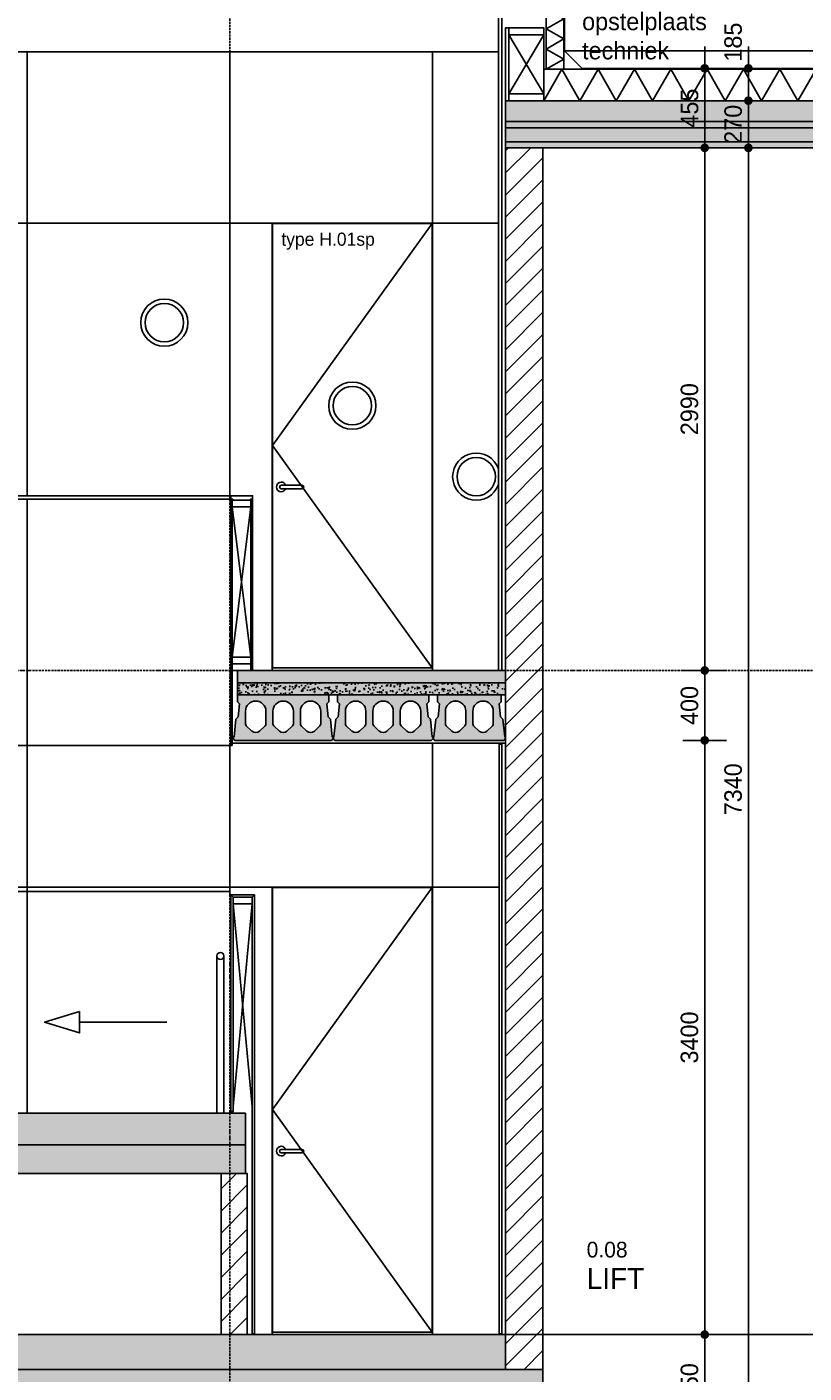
# Model space of a CAD drawing. Header units: millimetres. Extents: x -297000 to 504135, y -166520 to 252050.
# Tile 273 of 416: x 76414 to 80861, y -34820 to -27118. Entities that reach past the tile are written whole.
import ezdxf

# ---------------------------------------------------------------- set-up
doc = ezdxf.new("R2010")
doc.units = ezdxf.units.MM
doc.header["$MEASUREMENT"] = 0
for name, pattern in [('ACAD_ISO10W100', [18, 12, -3, 0, -3]), ('CENTER', [50.800000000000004, 31.75, -6.349999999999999, 6.349999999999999, -6.349999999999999]), ('HIDDEN2', [4.762499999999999, 3.175, -1.5875])]:
    doc.linetypes.add(name, pattern=pattern)
doc.layers.get('Defpoints').update_dxf_attribs({"color": 6})
for name, color, linetype in [('010_D0050_D', 1, 'Continuous'), ('010_T0050_T', 4, 'Continuous'), ('010_T0100_T', 4, 'Continuous'), ('040_AXPRI_B', 9, 'CENTER'), ('053_SHADE_S', 253, 'Continuous'), ('068_HATCH_H', 8, 'Continuous'), ('200_PRIMA_G', 3, 'Continuous'), ('210_INSUL_G', 8, 'Continuous'), ('210_WALEX_E', 2, 'Continuous'), ('210_WALEX_G', 2, 'Continuous'), ('220_WALIN_E', 1, 'Continuous'), ('220_WALIN_G', 1, 'Continuous'), ('240_STAIR_G', 1, 'Continuous'), ('299_CONCR_G', 3, 'Continuous'), ('299_CONCR_H', 251, 'Continuous'), ('299_STEEL_G', 3, 'Continuous'), ('310_WINDO_E', 1, 'Continuous'), ('320_DOORS_E', 8, 'Continuous'), ('420_WAFIN_G', 1, 'Continuous'), ('450_CEIFI_G', 2, 'Continuous'), ('480_OTHFI_G', 4, 'Continuous')]:
    doc.layers.add(name, color=color, linetype=linetype)
doc.styles.add('VMX 1 SMALL 100', font='unvr55w.TTF', dxfattribs={"height": 100})
doc.styles.add('VMX 2 MEDIUM 50', font='unvr55w.TTF', dxfattribs={"height": 100})
doc.dimstyles.new('VMX 50', dxfattribs={"dimscale": 50, "dimtxt": 1, "dimasz": 1, "dimexe": 2, "dimexo": 2, "dimgap": 0.7, "dimtad": 1, "dimdec": 0, "dimdsep": 46, "dimtxsty": 'VMX 2 MEDIUM 50', "dimblk1": 'VMX-DIM-ARROW', "dimblk2": 'VMX-DIM-ARROW', "dimsah": 1, "dimcen": 1, "dimdle": 2, "dimse1": 1, "dimse2": 1, "dimclrd": 256, "dimclre": 256, "dimclrt": 256, "dimadec": 0, "dimazin": 0, "dimtm": 1e-09, "dimtfac": 1, "dimtdec": 0, "dimtmove": 2, "dimatfit": 2, "dimldrblk": 'VMX-DIM-ARROW', "dimfxl": 0, "dimtolj": 2, "dimlwd": -1, "dimarcsym": 0})

# ---------------------------------------------------------------- blocks, each defined once
blk = doc.blocks.new('VMX-DIM-ARROW')
h = blk.add_hatch(color=256)
edge = h.paths.add_edge_path()
edge.add_arc((0, 0), 0.5, 0, 360)
for p, q in [((0, 2.500000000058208), (0, -2.499999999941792)), ((-2.5, 0), (2.5, 0))]:
    blk.add_line(p, q)
blk = doc.blocks.new('*D535')
at = {"layer": '010_D0050_D'}
blk.add_line((80292.500068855, -27860.00000125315), (80292.500068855, -30750.00000125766), dxfattribs=at)
at = {"layer": 'Defpoints', "color": 0}
for p in [(81450.50152223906, -27810.00000125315), (80292.500068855, -30800.00000125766), (82305.50556151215, -30800.00000125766)]:
    blk.add_point(p, dxfattribs=at)
at = {"layer": '010_D0050_D', "xscale": 50, "yscale": 50, "zscale": 50}
for p, rotation in [((80292.500068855, -27810.00000125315), 90), ((80292.500068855, -30800.00000125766), 270)]:
    blk.add_blockref('VMX-DIM-ARROW', p, dxfattribs=dict(at, rotation=rotation))
at = {"layer": '010_D0050_D', "insert": (80205.62196821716, -29305.00000125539), "char_height": 100, "attachment_point": 5, "rotation": 90, "style": 'VMX 2 MEDIUM 50'}
blk.add_mtext('\\A2;2990', dxfattribs=at)
blk = doc.blocks.new('*D534')
at = {"layer": '010_D0050_D'}
blk.add_line((80292.500068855, -31150.00000125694), (80292.500068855, -30849.9981550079), dxfattribs=at)
at = {"layer": 'Defpoints', "color": 0}
for p in [(79700.50006461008, -30799.9981550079), (80292.500068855, -30799.9981550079), (79970.50006456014, -31200.00000125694)]:
    blk.add_point(p, dxfattribs=at)
at = {"layer": '010_D0050_D', "xscale": 50, "yscale": 50, "zscale": 50}
for p, rotation in [((80292.500068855, -30799.9981550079), 90), ((80292.500068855, -31200.00000125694), 270)]:
    blk.add_blockref('VMX-DIM-ARROW', p, dxfattribs=dict(at, rotation=rotation))
at = {"layer": '010_D0050_D', "insert": (80205.62196821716, -30999.99907813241), "char_height": 100, "attachment_point": 5, "rotation": 90, "style": 'VMX 2 MEDIUM 50'}
blk.add_mtext('\\A2;400', dxfattribs=at)
blk = doc.blocks.new('*D536')
at = {"layer": '010_D0050_D'}
blk.add_line((80292.500068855, -27760.00000125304), (80292.500068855, -27405.00000125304), dxfattribs=at)
at = {"layer": 'Defpoints', "color": 0}
for p in [(79352.5000688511, -27355.00000125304), (80292.500068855, -27355.00000125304), (79352.5000688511, -27810.00000125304)]:
    blk.add_point(p, dxfattribs=at)
at = {"layer": '010_D0050_D', "xscale": 50, "yscale": 50, "zscale": 50}
for p, rotation in [((80292.500068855, -27355.00000125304), 90), ((80292.500068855, -27810.00000125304), 270)]:
    blk.add_blockref('VMX-DIM-ARROW', p, dxfattribs=dict(at, rotation=rotation))
at = {"layer": '010_D0050_D', "insert": (80206.36612130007, -27582.50000125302), "char_height": 100, "attachment_point": 5, "rotation": 90, "style": 'VMX 2 MEDIUM 50'}
blk.add_mtext('\\A2;455', dxfattribs=at)
blk = doc.blocks.new('*D537')
at = {"layer": '010_D0050_D'}
blk.add_line((80292.50006880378, -31250.00000125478), (80292.50006880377, -34549.99967231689), dxfattribs=at)
at = {"layer": 'Defpoints', "color": 0}
for p in [(80560.50003465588, -31200.00000125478), (80292.50006880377, -34599.99967231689), (80560.50003465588, -34599.99967231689)]:
    blk.add_point(p, dxfattribs=at)
at = {"layer": '010_D0050_D', "xscale": 50, "yscale": 50, "zscale": 50}
for p, rotation in [((80292.50006880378, -31200.00000125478), 90), ((80292.50006880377, -34599.99967231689), 270)]:
    blk.add_blockref('VMX-DIM-ARROW', p, dxfattribs=dict(at, rotation=rotation))
at = {"layer": '010_D0050_D', "insert": (80205.62196816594, -32899.99983678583), "char_height": 100, "attachment_point": 5, "rotation": 90, "style": 'VMX 2 MEDIUM 50'}
blk.add_mtext('\\A2;3400', dxfattribs=at)
blk = doc.blocks.new('*D538')
at = {"layer": '010_D0050_D'}
blk.add_line((80292.50006880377, -35100.00000124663), (80292.50006880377, -34650.00000125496), dxfattribs=at)
at = {"layer": 'Defpoints', "color": 0}
for p in [(78592.50006882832, -34600.00000125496), (80292.50006880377, -34600.00000125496), (79367.0000705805, -35150.00000124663)]:
    blk.add_point(p, dxfattribs=at)
at = {"layer": '010_D0050_D', "xscale": 50, "yscale": 50, "zscale": 50}
for p, rotation in [((80292.50006880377, -34600.00000125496), 90), ((80292.50006880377, -35150.00000124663), 270)]:
    blk.add_blockref('VMX-DIM-ARROW', p, dxfattribs=dict(at, rotation=rotation))
at = {"layer": '010_D0050_D', "insert": (80205.62196816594, -34875.00000125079), "char_height": 100, "attachment_point": 5, "rotation": 90, "style": 'VMX 2 MEDIUM 50'}
blk.add_mtext('\\A2;550', dxfattribs=at)
blk = doc.blocks.new('*D541')
at = {"layer": '010_D0050_D'}
blk.add_line((80542.50006880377, -35100.00000124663), (80542.50006880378, -27860.00019177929), dxfattribs=at)
at = {"layer": 'Defpoints', "color": 0}
for p in [(79367.0000688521, -27810.00019177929), (80542.50006880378, -27810.00019177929), (79617.0000705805, -35150.00000124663)]:
    blk.add_point(p, dxfattribs=at)
at = {"layer": '010_D0050_D', "xscale": 50, "yscale": 50, "zscale": 50}
for p, rotation in [((80542.50006880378, -27810.00019177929), 90), ((80542.50006880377, -35150.00000124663), 270)]:
    blk.add_blockref('VMX-DIM-ARROW', p, dxfattribs=dict(at, rotation=rotation))
at = {"layer": '010_D0050_D', "insert": (80455.62196816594, -31480.00009651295), "char_height": 100, "attachment_point": 5, "rotation": 90, "style": 'VMX 2 MEDIUM 50'}
blk.add_mtext('\\A2;7340', dxfattribs=at)
blk = doc.blocks.new('*D542')
at = {"layer": '010_D0050_D'}
blk.add_line((80542.5000688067, -27760.00123833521), (80542.5000688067, -27590.00000125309), dxfattribs=at)
at = {"layer": 'Defpoints', "color": 0}
for p in [(79602.5000688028, -27540.00000125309), (80542.5000688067, -27540.00000125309), (79602.5000688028, -27810.00123833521)]:
    blk.add_point(p, dxfattribs=at)
at = {"layer": '010_D0050_D', "xscale": 50, "yscale": 50, "zscale": 50}
for p, rotation in [((80542.5000688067, -27540.00000125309), 90), ((80542.5000688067, -27810.00123833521), 270)]:
    blk.add_blockref('VMX-DIM-ARROW', p, dxfattribs=dict(at, rotation=rotation))
at = {"layer": '010_D0050_D', "insert": (80455.62196816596, -27675.00061979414), "char_height": 100, "attachment_point": 5, "rotation": 90, "style": 'VMX 2 MEDIUM 50'}
blk.add_mtext('\\A2;270', dxfattribs=at)
blk = doc.blocks.new('*D543')
at = {"layer": '010_D0050_D'}
blk.add_line((80542.5000688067, -27490.00000125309), (80542.5000688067, -27405.003972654), dxfattribs=at)
at = {"layer": 'Defpoints', "color": 0}
for p in [(79590.98185689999, -27355.003972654), (80542.5000688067, -27355.003972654), (79602.5000688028, -27540.00000125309)]:
    blk.add_point(p, dxfattribs=at)
at = {"layer": '010_D0050_D', "xscale": 50, "yscale": 50, "zscale": 50}
for p, rotation in [((80542.5000688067, -27355.003972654), 90), ((80542.5000688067, -27540.00000125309), 270)]:
    blk.add_blockref('VMX-DIM-ARROW', p, dxfattribs=dict(at, rotation=rotation))
at = {"layer": '010_D0050_D', "insert": (80455.62196816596, -27204.99938271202), "char_height": 100, "attachment_point": 5, "rotation": 90, "style": 'VMX 2 MEDIUM 50'}
blk.add_mtext('\\A2;185', dxfattribs=at)
blk = doc.blocks.new('KANAALPLAAT260_passstrook1')
at = {"layer": '299_CONCR_H'}
h = blk.add_hatch(color=256, dxfattribs=at)
edge = h.paths.add_edge_path(flags=16)
edge.add_arc((119, 76.68257113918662), 31.68257478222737, 226.8415831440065, 313.1584168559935)
edge.add_line((140.6714472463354, 53.57123368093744), (172.760268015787, 83.66084609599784))
edge.add_arc((162.5, 94.60282490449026), 15, 313.1584168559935, 360)
edge.add_line((177.5, 94.60282490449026), (177.5, 166.5))
edge.add_arc((119, 166.5), 58.5, 0, 180)
edge.add_line((60.5, 166.5), (60.5, 94.60282490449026))
edge.add_arc((75.5, 94.60282490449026), 14.99999999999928, 180, 226.8415831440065)
edge.add_line((65.239731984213, 83.66084609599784), (97.32855275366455, 53.57123368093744))
edge = h.paths.add_edge_path(flags=16)
edge.add_line((254.3285527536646, 53.57123368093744), (222.239731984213, 83.66084609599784))
edge.add_arc((232.5, 94.60282490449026), 14.99999999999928, 180, 226.8415831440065, ccw=False)
edge.add_line((217.5, 94.60282490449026), (217.5, 166.5))
edge.add_arc((276, 166.5), 58.5, 0, 180, ccw=False)
edge.add_line((334.5, 166.5), (334.5, 94.60282490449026))
edge.add_arc((319.5, 94.60282490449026), 15, -46.841583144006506, 0, ccw=False)
edge.add_line((329.760268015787, 83.66084609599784), (297.6714472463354, 53.57123368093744))
edge.add_arc((276, 76.68257113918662), 31.68257478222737, 226.8415831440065, 313.1584168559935, ccw=False)
h.paths.add_polyline_path([(376.5505379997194, 133.8961149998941), (389.9503720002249, 120.4962809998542), (400, 20), (405, 20), (405, 10), (395, 0), (0, 0), (-10, 10), (-10, 20), (-5, 20), (5.049627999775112, 120.4962809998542), (18.44946200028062, 133.8961149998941), (25.96350099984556, 209.0364990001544), (15, 220), (15, 260), (380, 260), (380, 220), (369.0364990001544, 209.0364990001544)])
at = {"layer": '299_CONCR_G'}
for p, q in [((60.5, 94.60282490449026), (60.5, 166.5)), ((177.5, 166.5), (177.5, 94.60282490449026)), ((97.32855275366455, 53.57123368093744), (65.239731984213, 83.66084609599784)), ((254.3285527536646, 53.57123368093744), (222.239731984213, 83.66084609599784)), ((329.760268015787, 83.66084609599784), (297.6714472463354, 53.57123368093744))]:
    blk.add_line(p, q, dxfattribs=at)
blk.add_lwpolyline([(376.5505379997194, 133.8961149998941), (389.9503720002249, 120.4962809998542), (400, 20), (405, 20), (405, 10), (395, 0), (0, 0), (-10, 10), (-10, 20), (-5, 20), (5.049627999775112, 120.4962809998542), (18.44946200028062, 133.8961149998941), (25.96350099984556, 209.0364990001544), (15, 220), (15, 260), (380, 260), (380, 220), (369.0364990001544, 209.0364990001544)], close=True, dxfattribs=at)
blk.add_lwpolyline([(222.2397319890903, 83.6608460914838, -0.2072792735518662), (217.5, 94.60282490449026), (217.5, 166.5, -0.9999999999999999), (334.5, 166.5), (334.5, 94.60282490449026, -0.2072792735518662), (329.7602680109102, 83.66084609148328)], format="xyb", dxfattribs=at)
blk.add_lwpolyline([(172.760268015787, 83.66084609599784), (140.6714472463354, 53.57123368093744)], dxfattribs=at)
for centre, radius, start, end in [((119, 166.5), 58.5, 0, 180), ((75.5, 94.60282490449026), 14.99999999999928, 180, 226.8415831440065), ((162.5, 94.60282490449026), 15, 313.1584168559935, 0), ((119, 76.68257113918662), 31.68257478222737, 226.8415831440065, 313.1584168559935), ((276, 76.68257113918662), 31.68257478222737, 226.8415831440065, 313.1584168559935)]:
    blk.add_arc(centre, radius, start, end, dxfattribs=at)
at = {"layer": '299_CONCR_G', "linetype": 'ByBlock'}
blk.add_point((119.0456621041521, 224.9999821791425), dxfattribs=at)
blk = doc.blocks.new('KANAALPLAAT260_passtrook3')
at = {"layer": '299_CONCR_H'}
h = blk.add_hatch(color=256, dxfattribs=at)
edge = h.paths.add_edge_path(flags=16)
edge.add_arc((-129, 146.5), 58.5, 0, 180, ccw=False)
edge.add_line((-70.5, 146.5), (-70.5, 74.60282490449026))
edge.add_arc((-85.49999999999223, 74.60282490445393), 14.99999999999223, -46.84158311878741, 1.3881162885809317e-10, ccw=False)
edge.add_line((-75.2397319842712, 63.66084609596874), (-107.3285527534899, 33.57123368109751))
edge.add_arc((-128.9999999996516, 56.68257113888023), 31.68257478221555, 228.8145178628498, 313.15841688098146, ccw=False)
edge.add_arc((-129.000000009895, 56.68257114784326), 31.68257478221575, 226.8415831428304, 228.8145178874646, ccw=False)
edge.add_line((-150.6714472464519, 33.57123368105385), (-182.7602680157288, 63.66084609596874))
edge.add_arc((-172.5000000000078, 74.60282490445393), 14.99999999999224, 179.9999999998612, 226.8415831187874, ccw=False)
edge.add_line((-187.5, 74.60282490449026), (-187.5, 146.5))
edge = h.paths.add_edge_path(flags=16)
edge.add_arc((-443, 146.4999999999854), 58.5, 0, 180, ccw=False)
edge.add_line((-384.5, 146.4999999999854), (-384.5, 74.60282490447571))
edge.add_arc((-399.4999999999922, 74.60282490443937), 14.99999999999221, -46.841583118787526, 1.3881162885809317e-10, ccw=False)
edge.add_line((-389.2397319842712, 63.66084609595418), (-421.3285527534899, 33.57123368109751))
edge.add_arc((-442.9999999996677, 56.68257113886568), 31.68257478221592, 228.814517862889, 313.1584168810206, ccw=False)
edge.add_arc((-443.000000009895, 56.68257114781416), 31.68257478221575, 226.8415831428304, 228.8145178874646, ccw=False)
edge.add_line((-464.6714472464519, 33.57123368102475), (-496.7602680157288, 63.66084609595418))
edge.add_arc((-486.5000000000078, 74.60282490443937), 14.99999999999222, 179.9999999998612, 226.8415831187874, ccw=False)
edge.add_line((-501.5, 74.60282490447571), (-501.5, 146.4999999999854))
edge = h.paths.add_edge_path(flags=16)
edge.add_arc((-285.9999999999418, 146.5000000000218), 58.5, -7.105427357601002e-12, 179.9999999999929, ccw=False)
edge.add_line((-227.4999999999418, 146.5000000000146), (-227.4999999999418, 74.60282490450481))
edge.add_arc((-242.499999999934, 74.60282490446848), 14.99999999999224, -46.84158311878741, 1.3881162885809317e-10, ccw=False)
edge.add_line((-232.239731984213, 63.66084609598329), (-264.3285527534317, 33.57123368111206))
edge.add_arc((-285.9999999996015, 56.68257113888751), 31.68257478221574, 228.8145178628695, 313.158416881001, ccw=False)
edge.add_arc((-286.0000000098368, 56.68257114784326), 31.68257478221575, 226.8415831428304, 228.8145178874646, ccw=False)
edge.add_line((-307.6714472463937, 33.57123368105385), (-339.7602680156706, 63.66084609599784))
edge.add_arc((-329.4999999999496, 74.60282490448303), 14.99999999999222, 179.9999999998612, 226.8415831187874, ccw=False)
edge.add_line((-344.4999999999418, 74.60282490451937), (-344.4999999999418, 146.5000000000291))
h.paths.add_polyline_path([(-572, -1.455191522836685e-11), (-572, -10.00000000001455), (-561.9999999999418, -20.00000000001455), (-9.999999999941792, -20), (0, -10), (0, 0), (-5, 0), (-15.04962799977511, 100.4962809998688), (-28.44946200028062, 113.8961149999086), (-35.96350099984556, 189.036499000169), (-24.99999999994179, 200.0000000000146), (-24.99999999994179, 240.0000000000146), (-546.9999999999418, 240), (-546.9999999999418, 200), (-536.0364990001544, 189.0364990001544), (-543.5505379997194, 113.8961149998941), (-556.9503720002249, 100.4962809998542), (-567, -1.455191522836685e-11)])
at = {"layer": '200_PRIMA_G'}
for points in [[(-501.5, 146.4999999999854, -1), (-384.5, 146.4999999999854), (-384.5, 74.60282490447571, -0.2072792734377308), (-389.2397319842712, 63.66084609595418), (-421.3285527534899, 33.57123368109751, -0.3855866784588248), (-463.8629371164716, 32.83884241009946, -0.00860876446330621), (-464.6714472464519, 33.57123368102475), (-496.7602680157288, 63.66084609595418, -0.2072792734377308), (-501.5, 74.60282490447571)], [(-344.4999999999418, 146.5000000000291, -1), (-227.4999999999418, 146.5000000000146), (-227.4999999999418, 74.60282490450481, -0.2072792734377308), (-232.239731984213, 63.66084609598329), (-264.3285527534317, 33.57123368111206, -0.3855866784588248), (-306.8629371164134, 32.83884241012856, -0.00860876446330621), (-307.6714472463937, 33.57123368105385), (-339.7602680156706, 63.66084609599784, -0.2072792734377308), (-344.4999999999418, 74.60282490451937)], [(-187.5, 146.5, -1), (-70.5, 146.5), (-70.5, 74.60282490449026, -0.2072792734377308), (-75.2397319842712, 63.66084609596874), (-107.3285527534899, 33.57123368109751, -0.3855866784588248), (-149.8629371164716, 32.83884241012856, -0.00860876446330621), (-150.6714472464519, 33.57123368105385), (-182.7602680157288, 63.66084609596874, -0.2072792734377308), (-187.5, 74.60282490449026)]]:
    blk.add_lwpolyline(points, format="xyb", close=True, dxfattribs=at)
at = {"layer": '299_STEEL_G'}
blk.add_lwpolyline([(-572, -1.455191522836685e-11), (-572, -10.00000000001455), (-561.9999999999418, -20.00000000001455), (-9.999999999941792, -20), (0, -10), (0, 0), (-5, 0), (-15.04962799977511, 100.4962809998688), (-28.44946200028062, 113.8961149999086), (-35.96350099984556, 189.036499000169), (-24.99999999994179, 200.0000000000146), (-24.99999999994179, 240.0000000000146), (-546.9999999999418, 240), (-546.9999999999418, 200), (-536.0364990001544, 189.0364990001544), (-543.5505379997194, 113.8961149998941), (-556.9503720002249, 100.4962809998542), (-567, -1.455191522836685e-11)], close=True, dxfattribs=at)
blk = doc.blocks.new('GRID03')
at = {"layer": '040_AXPRI_B', "linetype": 'ACAD_ISO10W100'}
blk.add_line((5799.999997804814, -2491.952000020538), (5799.999997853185, 11470.78071810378), dxfattribs=at)
blk.add_lwpolyline([(-4000, 3800), (27199.99999785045, 3800)], dxfattribs=at)
at = {"layer": 'Defpoints'}
blk.add_lwpolyline([(-4000, 0), (27199.99999785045, 0)], dxfattribs=at)
blk = doc.blocks.new('1006_X-03.04')
at = {"layer": '053_SHADE_S'}
blk.add_hatch(color=256, dxfattribs=at).paths.add_polyline_path([(7377.998947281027, 6940.000000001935), (7377.998947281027, 7060.000000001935), (11707.00220785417, 7060.000000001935), (11707.00220785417, 6940.000000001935)])
h = blk.add_hatch(color=256, dxfattribs=at)
h.paths.add_polyline_path([(7377.999997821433, 3730.000000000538), (7377.999997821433, 3800.000000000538), (5843.999872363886, 3799.999996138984), (5843.999997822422, 3729.99939820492)])
h.paths.add_polyline_path([(7377.999997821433, 3660.000000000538), (7377.999997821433, 3730.000000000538), (5843.999872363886, 3729.999996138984), (5843.999997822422, 3659.99939820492)])
h = blk.add_hatch(color=256, dxfattribs=at)
h.paths.add_polyline_path([(9592.999999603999, -200.0000001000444), (11492.99999767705, -200.0000001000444), (11492.99999767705, 0.0003289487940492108), (9592.999999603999, 0.0003289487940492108)])
h.paths.add_polyline_path([(-99.99999999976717, -200.0000003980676), (7377.999997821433, -200.0000003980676), (7377.999997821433, 1.455191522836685e-11), (-99.99999999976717, 1.455191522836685e-11)])
at = {"layer": '068_HATCH_H'}
h = blk.add_hatch(dxfattribs=at)
h.set_pattern_fill('AR-CONC', color=256, scale=10, style=0)
h.set_pattern_definition([(49.99999999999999, (5757.002207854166, 6940.000000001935), (71.72601826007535, -6.275213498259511), [7.5, -82.5]), (355, (5757.002207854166, 6940.000000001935), (-13.8751333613, 75.21921337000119), [6, -66]), (100.4514, (5762.979375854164, 6939.477066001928), (57.85093817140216, 68.94395420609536), [6.374018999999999, -70.11421119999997]), (46.18420000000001, (5757.002207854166, 6960.000000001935), (106.7241048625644, -16.55190143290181), [11.25, -123.75]), (96.6356, (5765.895882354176, 6958.620669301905), (93.46627055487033, 97.41178709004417), [9.561028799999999, -105.1713]), (351.1842, (5757.002207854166, 6960.000000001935), (93.46619451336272, 97.41186009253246), [9, -99]), (21, (5767.002207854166, 6955.000000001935), (59.69070521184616, -40.26188906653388), [7.5, -82.5]), (326.0000000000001, (5767.002207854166, 6955.000000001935), (24.33153319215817, 72.5150045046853), [6, -66]), (71.4514, (5771.976431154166, 6951.644839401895), (84.02226285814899, 32.25304967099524), [6.374019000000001, -70.1142112]), (37.50000000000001, (5757.002207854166, 6940.000000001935), (1.215985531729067, 33.28938538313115), [0, -65.19999999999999, 0, -67, 0, -66.25]), (7.499999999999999, (5757.002207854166, 6940.000000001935), (26.30695374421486, 39.44117118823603), [0, -38.2, 0, -63.7, 0, -25.25]), (327.5, (5734.702207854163, 6940.000000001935), (53.38224361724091, -2.25548717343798), [0, -25, 0, -78, 0, -103.5]), (317.5, (5724.702207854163, 6940.000000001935), (58.31861693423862, 10.01049823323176), [0, -32.5, 0, -51.8, 0, -73.5])])
h.paths.add_polyline_path([(7377.998947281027, 6940.000000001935), (7377.998947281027, 7060.000000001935), (11707.00220785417, 7060.000000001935), (11707.00220785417, 6940.000000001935)])
h = blk.add_hatch(dxfattribs=at)
h.set_pattern_fill('ANSI31', color=256, scale=715, style=0)
h.set_pattern_definition([(45, (-71775.00007103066, 34600.00000125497), (-63.19766856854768, 63.19766856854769), [])])
h.paths.add_polyline_path([(7377.999997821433, -200.0000003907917), (7377.999997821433, 6790.000000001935), (7591.999997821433, 6790.000000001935), (7591.999999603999, -200.0000001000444)])
h = blk.add_hatch(dxfattribs=at)
h.set_pattern_fill('AR-CONC', color=256, scale=10, style=0)
h.set_pattern_definition([(49.99999999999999, (-4255.00652201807, 3660.000000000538), (71.72601826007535, -6.275213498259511), [7.5, -82.5]), (355, (-4255.00652201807, 3660.000000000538), (-13.8751333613, 75.21921337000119), [6, -66]), (100.4514, (-4249.029354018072, 3659.477066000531), (57.85093817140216, 68.94395420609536), [6.374018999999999, -70.11421119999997]), (46.18420000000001, (-4255.00652201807, 3680.000000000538), (106.7241048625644, -16.55190143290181), [11.25, -123.75]), (96.6356, (-4246.112847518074, 3678.620669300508), (93.46627055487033, 97.41178709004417), [9.561028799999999, -105.1713]), (351.1842, (-4255.00652201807, 3680.000000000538), (93.46619451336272, 97.41186009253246), [9, -99]), (21, (-4245.00652201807, 3675.000000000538), (59.69070521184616, -40.26188906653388), [7.5, -82.5]), (326.0000000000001, (-4245.00652201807, 3675.000000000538), (24.33153319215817, 72.5150045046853), [6, -66]), (71.4514, (-4240.03229871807, 3671.644839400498), (84.02226285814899, 32.25304967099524), [6.374019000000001, -70.1142112]), (37.50000000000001, (-4255.00652201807, 3660.000000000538), (1.215985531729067, 33.28938538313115), [0, -65.19999999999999, 0, -67, 0, -66.25]), (7.499999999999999, (-4255.00652201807, 3660.000000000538), (26.30695374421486, 39.44117118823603), [0, -38.2, 0, -63.7, 0, -25.25]), (327.5, (-4277.306522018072, 3660.000000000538), (53.38224361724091, -2.25548717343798), [0, -25, 0, -78, 0, -103.5]), (317.5, (-4287.306522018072, 3660.000000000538), (58.31861693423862, 10.01049823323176), [0, -32.5, 0, -51.8, 0, -73.5])])
h.paths.add_polyline_path([(7377.999997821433, 3660.000000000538), (7377.999997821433, 3730.000000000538), (5843.999872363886, 3729.999996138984), (5843.999997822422, 3659.99939820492)])
h = blk.add_hatch(dxfattribs=at)
h.set_pattern_fill('ANSI31', color=256, scale=715, style=0)
h.set_pattern_definition([(45, (-71761.00007102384, 34600.0000012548), (-63.19766856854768, 63.19766856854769), [])])
h.paths.add_polyline_path([(5899.999997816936, -2.255546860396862e-09), (5749.999997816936, -2.255546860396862e-09), (5749.996743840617, 921.6518408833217), (5899.997342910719, 921.6518096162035)])
at = {"layer": '299_CONCR_H'}
for points in [[(7377.998947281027, 6940.000000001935), (11707.00220785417, 6940.021232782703), (11707.00220785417, 6789.996145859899), (7377.999215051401, 6790.000000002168)], [(5889.998257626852, 1266.650020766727), (3391.99782861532, 1266.649990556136), (3391.997828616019, 921.6515583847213), (5889.998257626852, 921.6500207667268)], [(23549.99999784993, -690), (23550.00043746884, -239.9996925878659), (23299.99999787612, -239.9999867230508), (23299.99999787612, -3.980676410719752e-07), (11492.99999767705, -3.980676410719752e-07), (11492.99999767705, -200.0000003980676), (9442.999997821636, -200.0000000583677), (9442.999997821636, -549.9999996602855), (7591.999999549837, -549.9999999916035), (7591.999999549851, -200.0000003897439), (-99.99999999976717, -200.0000003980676), (-99.99999999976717, -240), (-349.9999999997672, -240.000004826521), (-349.9999999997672, -690), (350.0000000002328, -690), (350.0000000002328, -440.0000003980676), (5449.999998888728, -439.9999993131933), (5449.999997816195, -690), (6149.999997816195, -690), (6149.999997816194, -440.0000003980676), (7141.999999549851, -440.0000003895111), (7141.999999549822, -789.99999999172), (9792.999998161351, -789.9999999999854), (9792.999997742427, -440.0000001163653), (11249.9999966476, -440.0000001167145), (11249.99999660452, -690), (11949.99999660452, -690), (11949.9999961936, -240.0000003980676), (22850.00033803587, -240.0000811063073), (22850.00033803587, -690)]]:
    blk.add_hatch(color=256, dxfattribs=at).paths.add_polyline_path(points)
at = {"layer": '068_HATCH_H'}
for points in [[(7658.131502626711, 8190.972368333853), (7610.998947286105, 8163.76037482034), (7710.998942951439, 8106.025350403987), (7610.998947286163, 8048.290325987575), (7710.998942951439, 7990.555301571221), (7610.998947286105, 7932.820277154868), (7710.998938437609, 7875.085255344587), (7610.998947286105, 7817.350233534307), (7710.998938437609, 7759.615211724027), (7610.998947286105, 7701.880189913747), (7710.998947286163, 7644.145162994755), (7610.998947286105, 7586.410136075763), (7710.998938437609, 7528.675114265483), (7610.998947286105, 7470.940092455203), (7710.998938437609, 7413.205070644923), (7610.998947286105, 7355.470048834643), (7710.998942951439, 7297.735024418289), (7610.998947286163, 7240.000000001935)], [(7715.983591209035, 7344.997833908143), (11322.01548413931, 7344.997833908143)], [(7595.998947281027, 7060.000000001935), (7699.92199573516, 7240.000000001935), (7803.845044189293, 7060.000000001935), (7907.768092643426, 7240.000000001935), (8011.691141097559, 7060.000000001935), (8115.614189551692, 7240.000000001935), (8219.537238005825, 7060.000000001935), (8323.460286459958, 7240.000000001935), (8427.383334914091, 7060.000000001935), (8531.306383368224, 7240.000000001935), (8635.229431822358, 7060.000000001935), (8739.15248027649, 7240.000000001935), (8843.075528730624, 7060.000000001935), (8946.998577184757, 7240.000000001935), (9050.92162563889, 7060.000000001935), (9154.844674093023, 7240.000000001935)]]:
    blk.add_lwpolyline(points, dxfattribs=at)
at = {"layer": '210_INSUL_G', "color": 1}
for points in [[(7610.998947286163, 7240.000000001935), (7610.998947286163, 8186.848804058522), (7710.998947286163, 8195.597670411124), (7710.998947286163, 7240.000000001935), (7610.998947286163, 7240.000000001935)], [(7595.998947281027, 7240.000000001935), (7595.998947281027, 7060.000000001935), (11442.0001280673, 7060.000000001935), (11442.00012806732, 7240.000000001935), (7595.998947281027, 7240.000000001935)]]:
    blk.add_lwpolyline(points, dxfattribs=at)
at = {"layer": '210_WALEX_E', "color": 1}
blk.add_lwpolyline([(7395.998947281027, 7100.000000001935), (7595.998947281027, 7100.000000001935), (7595.998947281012, 7436.9999114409), (7395.998947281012, 7436.9999114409)], close=True, dxfattribs=at)
at = {"layer": '210_WALEX_E', "color": 8}
for points in [[(7595.998947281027, 7100.000000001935), (7395.998947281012, 7436.9999114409)], [(7595.998947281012, 7436.9999114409), (7395.998947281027, 7100.000000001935)]]:
    blk.add_lwpolyline(points, dxfattribs=at)
at = {"layer": '210_WALEX_G'}
blk.add_lwpolyline([(7395.998947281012, 7476.9999114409), (7395.998947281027, 7060.000000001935), (7377.998947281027, 7060.000000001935), (7377.998947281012, 7476.9999114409)], close=True, dxfattribs=at)
for points in [[(7395.998947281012, 7436.9999114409), (7395.998947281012, 7476.9999114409), (7595.998947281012, 7476.9999114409), (7595.998947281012, 7436.9999114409), (7395.998947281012, 7436.9999114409)], [(7395.998947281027, 7060.000000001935), (7395.998947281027, 7100.000000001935), (7595.998947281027, 7100.000000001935), (7595.998947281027, 7060.000000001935), (7395.998947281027, 7060.000000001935)]]:
    blk.add_lwpolyline(points, dxfattribs=at)
at = {"layer": '220_WALIN_E', "color": 8}
for points in [[(7336.999997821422, 7338.89413095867), (122.00141196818, 7338.894131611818)], [(4639.998036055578, 4800.000000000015), (4639.998036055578, 7338.89413120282)], [(5799.998036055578, 4800.000000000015), (5799.998036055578, 7338.894131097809)], [(6959.998036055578, 3800.000000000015), (6959.998036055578, 7338.8941309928)], [(7336.999997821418, 6359.949497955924), (125.001264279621, 6359.950305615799)], [(6041.993285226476, 3800.000000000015), (6041.993137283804, 6359.949642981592)], [(6044.487888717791, 3815.000494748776), (6044.495660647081, 6357.450600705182), (6957.495660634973, 6357.450600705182), (6957.487888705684, 3815.000494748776), (6044.487888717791, 3815.000494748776)], [(6959.987934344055, 3799.967766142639), (6959.986644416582, 6359.951048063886)], [(4639.993911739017, 3370.000407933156), (4639.993926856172, 1266.650005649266)], [(5799.993911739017, 3370.000407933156), (5799.993911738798, 2516.649981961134)], [(6959.993911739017, 3383.999918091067), (6959.993911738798, 1.455191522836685e-11)], [(-1.57218164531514e-05, 2559.950670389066), (7341.999997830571, 2559.950670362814)], [(6041.99930825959, 3.362612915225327e-06), (6041.999160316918, 2559.94964634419)], [(6044.493911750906, 15.00049811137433), (6044.501683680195, 2557.450604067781), (6957.501683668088, 2557.450604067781), (6957.493911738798, 15.00049811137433), (6044.493911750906, 15.00049811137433)]]:
    blk.add_lwpolyline(points, dxfattribs=at)
at = {"layer": '220_WALIN_E'}
for points in [[(3475.001574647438, 4800.000407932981), (5804.996459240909, 4800.000407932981)], [(5804.996459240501, 4779.855610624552), (3475.001963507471, 4779.855610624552)], [(4639.999405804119, 4779.855610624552), (4639.999405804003, 3370.000407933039)], [(5813.996848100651, 3370.000407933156), (5813.996848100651, 4775.026173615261), (5804.996848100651, 4775.026173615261), (5804.996848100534, 3370.000407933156), (5813.996848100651, 3370.000407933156)], [(5929.996848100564, 3805.000407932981), (5929.996848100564, 4775.026173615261), (5920.996848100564, 4775.026173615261), (5920.996848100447, 3805.000407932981), (5929.996848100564, 3805.000407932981)], [(3475.001963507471, 3370.000407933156), (5804.996848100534, 3370.000407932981)]]:
    blk.add_lwpolyline(points, dxfattribs=at)
at = {"layer": '220_WALIN_G', "color": 2, "ltscale": 10}
blk.add_lwpolyline([(7377.999997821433, -200.0000003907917), (7377.999997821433, 6790.000000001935), (7591.999997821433, 6790.000000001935), (7591.999999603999, -200.0000001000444), (7377.999997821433, -200.0000003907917)], dxfattribs=at)
at = {"layer": '220_WALIN_G', "color": 2}
for points in [[(5917.995954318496, 4775.026173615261), (5917.995954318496, 4779.892619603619), (5929.997236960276, 4779.892619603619), (5929.997236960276, 4800.000407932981), (5804.996459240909, 4800.000407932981), (5804.996459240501, 4779.855610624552), (5816.996935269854, 4779.855610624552), (5816.996935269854, 4775.027969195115), (5917.995954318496, 4775.026173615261)], [(5920.996444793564, 4737.027071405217), (5813.996444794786, 4737.027071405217), (5813.996444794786, 4775.027071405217), (5920.996444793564, 4775.027071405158), (5920.996444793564, 4737.027071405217)], [(5920.996848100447, 3838.000404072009), (5813.996848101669, 3838.000404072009), (5813.996848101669, 3876.000404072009), (5920.996848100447, 3876.00040407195), (5920.996848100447, 3838.000404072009)], [(5920.996848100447, 3800.000404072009), (5813.996848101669, 3800.000404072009), (5813.996848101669, 3838.000404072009), (5920.996848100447, 3838.00040407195), (5920.996848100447, 3800.000404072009)], [(5926.999594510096, 2464.650343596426), (5819.999594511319, 2464.650343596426), (5819.999594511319, 2502.650343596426), (5926.999594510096, 2502.650343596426), (5926.999594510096, 2464.650343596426)]]:
    blk.add_lwpolyline(points, dxfattribs=at)
at = {"layer": '220_WALIN_G'}
for points in [[(5813.996444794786, 4737.027071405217), (5920.996848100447, 3876.00040407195)], [(5813.996848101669, 3876.000404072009), (5920.996848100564, 4737.027071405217)], [(5819.999594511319, 2464.650343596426), (5926.999997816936, 1304.650343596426)], [(5819.999997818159, 1304.650343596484), (5926.999997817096, 2464.650343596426)]]:
    blk.add_lwpolyline(points, dxfattribs=at)
at = {"layer": '220_WALIN_G', "color": 2, "ltscale": 10}
blk.add_lwpolyline([(5899.999997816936, -2.255546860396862e-09), (5749.999997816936, -2.255546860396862e-09), (5749.996743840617, 921.6518408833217), (5899.997342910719, 921.6518096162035)], close=True, dxfattribs=at)
at = {"layer": '240_STAIR_G', "color": 8}
for points in [[(5725.999598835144, 2166.65037339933), (5725.999609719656, 1266.650372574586)], [(5765.999598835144, 2166.65037339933), (5765.999609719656, 1266.650372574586)]]:
    blk.add_lwpolyline(points, dxfattribs=at)
at = {"layer": '240_STAIR_G', "color": 2}
blk.add_circle((5745.999598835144, 2166.65037339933), 20, dxfattribs=at)
at = {"layer": '299_CONCR_G', "color": 8, "linetype": 'HIDDEN2'}
for p, q in [((7377.998983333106, 6905.000000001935), (11707.00220785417, 6904.997749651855)), ((7377.999168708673, 6825.000000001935), (11707.00220785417, 6824.982018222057))]:
    blk.add_line(p, q, dxfattribs=at)
at = {"layer": '299_CONCR_G'}
for points in [[(7377.998947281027, 6940.000000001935), (7377.998947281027, 7060.000000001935), (11707.00220785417, 7060.000000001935), (11707.00220785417, 6940.000000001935), (7377.998947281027, 6940.000000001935)], [(7377.999997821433, 3730.000000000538), (7377.999997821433, 3800.000000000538), (5843.999872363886, 3799.999996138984), (5843.999997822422, 3729.99939820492), (7377.999997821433, 3730.000000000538)], [(7377.999997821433, 3660.000000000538), (7377.999997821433, 3730.000000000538), (5843.999872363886, 3729.999996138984), (5843.999997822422, 3659.99939820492), (7377.999997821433, 3660.000000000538)], [(9442.999997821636, -549.9999996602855), (7591.999999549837, -549.9999999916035), (7591.999999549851, -200.0000003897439), (-99.99999999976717, -200.0000003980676), (-99.99999999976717, -200.0000003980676), (-99.99999999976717, -200.0000003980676), (-99.99999999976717, -240), (-349.9999999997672, -240.000004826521), (-349.9999999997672, -690), (350.0000000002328, -690), (350.0000000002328, -440.0000003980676), (5449.999998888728, -439.9999993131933), (5449.999997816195, -690), (6149.999997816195, -690), (6149.999997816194, -440.0000003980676), (7141.999999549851, -440.0000003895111), (7141.999999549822, -789.99999999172), (9792.999998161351, -789.9999999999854)]]:
    blk.add_lwpolyline(points, dxfattribs=at)
for points in [[(7377.998947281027, 6940.000000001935), (11707.00220785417, 6940.021232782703), (11707.00220785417, 6789.996145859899), (7377.999215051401, 6790.000000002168)], [(5889.998257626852, 1266.650020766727), (3391.99782861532, 1266.649990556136), (3391.997828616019, 921.6515583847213), (5889.998257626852, 921.6500207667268)], [(-99.99999999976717, -200.0000003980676), (7377.999997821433, -200.0000003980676), (7377.999997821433, 1.455191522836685e-11), (-99.99999999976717, 1.455191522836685e-11)]]:
    blk.add_lwpolyline(points, close=True, dxfattribs=at)
at = {"layer": '299_CONCR_G', "color": 8, "linetype": 'HIDDEN2'}
blk.add_lwpolyline([(5889.998257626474, 1085.700020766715), (3391.994813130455, 1085.693201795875)], dxfattribs=at)
at = {"layer": '310_WINDO_E', "color": 8, "ltscale": 200}
blk.add_lwpolyline([(3639.993911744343, 2534.950670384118), (5799.993911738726, 2534.950670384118), (5799.993911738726, 2559.950670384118), (3639.993911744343, 2559.950670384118)], close=True, dxfattribs=at)
for points in [[(4639.993911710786, 2535.000322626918), (4639.993911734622, 1266.650005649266)], [(4940.243720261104, 1847.898933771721), (4740.243720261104, 1787.000161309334), (4940.243720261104, 1726.101388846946), (4940.243720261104, 1847.898933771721)], [(4940.243720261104, 1787.000160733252), (5440.243720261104, 1787.000159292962)]]:
    blk.add_lwpolyline(points, dxfattribs=at)
at = {"layer": '320_DOORS_E', "color": 8, "extrusion": (0, 1, 0)}
for p, q in [((6118.518820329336, 4860.000494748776), (6094.518820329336, 4860.000494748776)), ((6094.518820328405, 4840.000494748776), (6118.518820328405, 4840.000494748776)), ((6118.524843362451, 1060.000498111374), (6094.524843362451, 1060.000498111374)), ((6094.52484336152, 1040.000498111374), (6118.52484336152, 1040.000498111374))]:
    blk.add_line(p, q, dxfattribs=at)
at = {"layer": '320_DOORS_E', "color": 8}
for points in [[(6957.480116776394, 6357.450600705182), (6044.484002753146, 5087.475547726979), (6957.487888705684, 3815.000494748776)], [(6957.486139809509, 2557.450604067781), (6044.490025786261, 1287.475551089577), (6957.493911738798, 15.00049811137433)]]:
    blk.add_lwpolyline(points, dxfattribs=at)
for points in [[(6118.518820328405, 4840.000494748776, -0.3205488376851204), (6094.518820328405, 4822.500494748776, -0.9999999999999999), (6094.518820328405, 4877.500494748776, -0.3540864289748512), (6118.518820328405, 4860.000494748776), (6212.518820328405, 4860.000494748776, -0.9999999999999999), (6212.518820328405, 4840.000494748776)], [(6118.52484336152, 1040.000498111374, -0.3205488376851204), (6094.52484336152, 1022.500498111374, -0.9999999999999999), (6094.52484336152, 1077.500498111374, -0.3540864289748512), (6118.52484336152, 1060.000498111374), (6212.52484336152, 1060.000498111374, -0.9999999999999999), (6212.52484336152, 1040.000498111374)]]:
    blk.add_lwpolyline(points, format="xyb", close=True, dxfattribs=at)
for centre, radius in [((5424.997735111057, 5790.009935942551), 135), ((5424.997735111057, 5790.009935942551), 110), ((6500.983307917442, 5315.000361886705), 135), ((6500.983307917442, 5315.000361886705), 110), ((7209.9972698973, 4908.970900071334), 110)]:
    blk.add_circle(centre, radius, dxfattribs=at)
for centre, radius, start, end in [((7209.9972698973, 4908.970900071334), 135, 19.82025722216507, 340.1797427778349), ((6094.518820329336, 4850.000494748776), 9.999999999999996, 90, 270), ((6094.524843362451, 1050.000498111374), 9.999999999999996, 90, 270)]:
    blk.add_arc(centre, radius, start, end, dxfattribs=at)
at = {"layer": '420_WAFIN_G'}
for points in [[(7336.999997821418, 7676.003586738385), (7355.999997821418, 7676.003586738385), (7355.999997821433, 3800.000000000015), (7336.999997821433, 3800.000000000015), (7336.999997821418, 7676.003586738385)], [(7355.999997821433, 5.000000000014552), (7355.999997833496, 3378.999918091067), (7341.999997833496, 3378.999918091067), (7341.999997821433, 5.000000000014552), (7355.999997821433, 5.000000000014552)], [(5940.999997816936, 2516.650343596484), (5805.999594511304, 2516.650343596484), (5819.999594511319, 2502.650343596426), (5926.999594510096, 2502.650343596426), (5940.999997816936, 2516.650343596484)], [(5805.999609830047, 1276.650697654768), (5805.999594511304, 2516.650343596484), (5819.999997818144, 2502.650343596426), (5819.999609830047, 1276.650697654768), (5805.999609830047, 1276.650697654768)], [(5940.999997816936, 4.999999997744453), (5940.999997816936, 2516.650343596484), (5926.999594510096, 2502.650343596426), (5926.999997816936, 5.000353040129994), (5940.999997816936, 5.000353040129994)]]:
    blk.add_lwpolyline(points, dxfattribs=at)
at = {"layer": '450_CEIFI_G'}
blk.add_lwpolyline([(5813.996848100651, 3383.999918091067), (7377.999997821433, 3383.999918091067)], dxfattribs=at)
at = {"layer": '480_OTHFI_G', "ltscale": 5}
blk.add_lwpolyline([(11324.03579424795, 8214.047713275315), (11322.00012302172, 8195.876825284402), (11322.01548413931, 7344.997833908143), (11222.01728947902, 7244.996028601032), (7815.981785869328, 7244.996028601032), (7815.981785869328, 7244.996028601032), (7715.983591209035, 7344.997833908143), (7715.998952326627, 8195.876825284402), (7713.963281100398, 8214.047713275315)], dxfattribs=at)
for name, p in [('GRID03', (0, 0)), ('KANAALPLAAT260_passtrook3', (6390.999997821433, 3419.999918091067)), ('KANAALPLAAT260_passtrook3', (6962.999997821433, 3419.999918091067)), ('KANAALPLAAT260_passstrook1', (6972.999997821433, 3399.999918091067))]:
    blk.add_blockref(name, p)
blk = doc.blocks.new('*D856')
at = {"layer": '010_D0050_D'}
blk.add_line((71825.00430298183, -36358.04823882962), (77525.00430300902, -36358.04823882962), dxfattribs=at)
at = {"layer": 'Defpoints', "color": 0}
for p in [(71775.00430298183, -33358.04823882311), (77575.00430300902, -33358.04823882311), (77575.00430300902, -36358.04823882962)]:
    blk.add_point(p, dxfattribs=at)
at = {"layer": '010_D0050_D', "xscale": 50, "yscale": 50, "zscale": 50, "rotation": 180}
blk.add_blockref('VMX-DIM-ARROW', (71775.00430298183, -36358.04823882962), dxfattribs=at)
at = {"layer": '010_D0050_D', "xscale": 50, "yscale": 50, "zscale": 50}
blk.add_blockref('VMX-DIM-ARROW', (77575.00430300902, -36358.04823882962), dxfattribs=at)
at = {"layer": '010_D0050_D', "insert": (74675.00430299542, -36271.17013819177), "char_height": 100, "attachment_point": 5, "style": 'VMX 2 MEDIUM 50'}
blk.add_mtext('\\A2;5800', dxfattribs=at)
blk = doc.blocks.new('*D860')
at = {"layer": '010_D0050_D'}
blk.add_line((77625.00430300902, -36358.04823882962), (83325.00430304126, -36358.04823882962), dxfattribs=at)
at = {"layer": 'Defpoints', "color": 0}
for p in [(77575.00430300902, -33358.04823882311), (83375.00430304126, -33358.04823882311), (83375.00430304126, -36358.04823882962)]:
    blk.add_point(p, dxfattribs=at)
at = {"layer": '010_D0050_D', "xscale": 50, "yscale": 50, "zscale": 50, "rotation": 180}
blk.add_blockref('VMX-DIM-ARROW', (77575.00430300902, -36358.04823882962), dxfattribs=at)
at = {"layer": '010_D0050_D', "xscale": 50, "yscale": 50, "zscale": 50}
blk.add_blockref('VMX-DIM-ARROW', (83375.00430304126, -36358.04823882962), dxfattribs=at)
at = {"layer": '010_D0050_D', "insert": (80475.00430302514, -36271.17013819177), "char_height": 100, "attachment_point": 5, "style": 'VMX 2 MEDIUM 50'}
blk.add_mtext('\\A2;5800', dxfattribs=at)
blk = doc.blocks.new('*D861')
at = {"layer": '010_D0050_D'}
blk.add_line((71525.00430298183, -36608.0482388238), (95225.00430303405, -36608.0482388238), dxfattribs=at)
at = {"layer": 'Defpoints', "color": 0}
for p in [(71475.00430298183, -33358.04823882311), (95275.00430303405, -33358.04823882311), (95275.00430303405, -36608.0482388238)]:
    blk.add_point(p, dxfattribs=at)
at = {"layer": '010_D0050_D', "xscale": 50, "yscale": 50, "zscale": 50, "rotation": 180}
blk.add_blockref('VMX-DIM-ARROW', (71475.00430298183, -36608.0482388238), dxfattribs=at)
at = {"layer": '010_D0050_D', "xscale": 50, "yscale": 50, "zscale": 50}
blk.add_blockref('VMX-DIM-ARROW', (95275.00430303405, -36608.0482388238), dxfattribs=at)
at = {"layer": '010_D0050_D', "insert": (83722.07085077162, -36521.17013818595), "char_height": 100, "attachment_point": 5, "style": 'VMX 2 MEDIUM 50'}
blk.add_mtext('\\A2;23800', dxfattribs=at)

msp = doc.modelspace()

# ---------------------------------------------------------------- block references
msp.add_blockref('1006_X-03.04', (71774.99999582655, -34600.00000125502))

# ---------------------------------------------------------------- texts
at = {"layer": '010_T0050_T', "style": 'VMX 2 MEDIUM 50'}
for s, insert, char_height, attachment_point in [('type H.01sp', (77869.49973595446, -28392.54861277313), 75, 7), ('{\\H0.75x;0.08}\\PLIFT', (79617.0000705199, -34068.66019734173), 120, 1)]:
    msp.add_mtext(s, dxfattribs=dict(at, insert=insert, char_height=char_height, attachment_point=attachment_point))
at = {"layer": '010_T0100_T', "insert": (79590.98185689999, -27305.003972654), "char_height": 100, "attachment_point": 7, "style": 'VMX 1 SMALL 100'}
msp.add_mtext('opstelplaats\\Ptechniek', dxfattribs=at)

# ---------------------------------------------------------------- dimensions: what is measured, and where the dimension line sits
at = {"layer": '010_D0050_D'}
for base, p1, p2, picture, middle in [((80542.5000688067, -27355.003972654), (79602.5000688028, -27540.00000125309), (79590.98185689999, -27355.003972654), '*D543', (80455.62196816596, -27204.99938271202)), ((80542.5000688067, -27540.00000125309), (79602.5000688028, -27810.00123833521), (79602.5000688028, -27540.00000125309), '*D542', (80455.62196816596, -27675.00061979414))]:
    dim = msp.add_linear_dim(base=base, p1=p1, p2=p2, angle=90, dimstyle='VMX 50', dxfattribs=at)
    dim.commit()
    dim.dimension.update_dxf_attribs({"geometry": picture, "text_midpoint": middle, "dimtype": 160})
for base, p1, p2, picture, middle in [((80292.500068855, -27355.00000125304), (79352.5000688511, -27810.00000125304), (79352.5000688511, -27355.00000125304), '*D536', (80206.36612130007, -27582.50000125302)), ((80542.50006880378, -27810.00019177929), (79617.0000705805, -35150.00000124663), (79367.0000688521, -27810.00019177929), '*D541', (80455.62196816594, -31480.00009651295)), ((80292.500068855, -30800.00000125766), (81450.50152223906, -27810.00000125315), (82305.50556151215, -30800.00000125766), '*D535', (80205.62196821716, -29305.00000125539)), ((80292.500068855, -30799.9981550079), (79970.50006456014, -31200.00000125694), (79700.50006461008, -30799.9981550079), '*D534', (80205.62196821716, -30999.99907813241)), ((80292.50006880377, -34599.99967231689), (80560.50003465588, -31200.00000125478), (80560.50003465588, -34599.99967231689), '*D537', (80205.62196816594, -32899.99983678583)), ((80292.50006880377, -34600.00000125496), (79367.0000705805, -35150.00000124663), (78592.50006882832, -34600.00000125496), '*D538', (80205.62196816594, -34875.00000125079))]:
    dim = msp.add_linear_dim(base=base, p1=p1, p2=p2, angle=90, dimstyle='VMX 50', dxfattribs=at)
    dim.commit()
    dim.dimension.update_dxf_attribs({"geometry": picture, "text_midpoint": middle})
dim = msp.add_linear_dim(base=(95275.00430303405, -36608.0482388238), p1=(71475.00430298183, -33358.04823882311), p2=(95275.00430303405, -33358.04823882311), dimstyle='VMX 50', dxfattribs=at)
dim.commit()
dim.dimension.update_dxf_attribs({"geometry": '*D861', "text_midpoint": (83722.07085077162, -36521.17013818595), "dimtype": 160})
for base, p1, p2, picture, middle in [((77575.00430300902, -36358.04823882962), (71775.00430298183, -33358.04823882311), (77575.00430300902, -33358.04823882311), '*D856', (74675.00430299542, -36271.17013819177)), ((83375.00430304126, -36358.04823882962), (77575.00430300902, -33358.04823882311), (83375.00430304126, -33358.04823882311), '*D860', (80475.00430302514, -36271.17013819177))]:
    dim = msp.add_linear_dim(base=base, p1=p1, p2=p2, dimstyle='VMX 50', dxfattribs=at)
    dim.commit()
    dim.dimension.update_dxf_attribs({"geometry": picture, "text_midpoint": middle})

doc.saveas('drawing.dxf')
